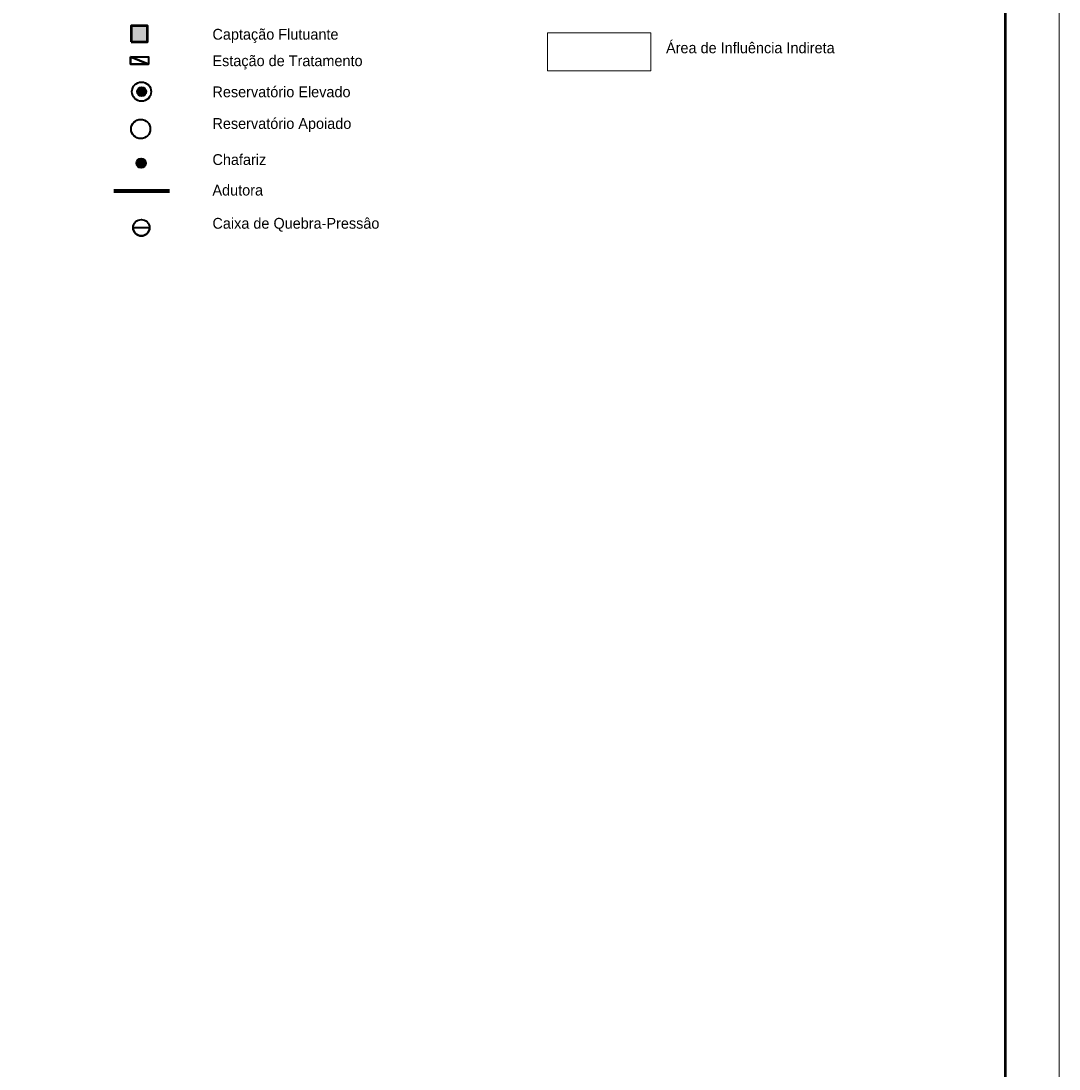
# Model space of a CAD drawing. Extents: x 553962 to 842807, y 8883888 to 9032388.
# Drawn here: x 794746 to 842807, y 8932432 to 8980977 of the extents above; entities that cross this region are included whole.
import ezdxf

# ---------------------------------------------------------------- set-up
doc = ezdxf.new("R2010")
doc.units = 0
doc.header["$LTSCALE"] = 200
doc.layers.add('3', color=7, linetype='Continuous', lineweight=13)
doc.layers.add('5', color=7, linetype='Continuous', lineweight=25)

msp = doc.modelspace()

# ---------------------------------------------------------------- hatches: boundary and pattern name
at = {"layer": '5'}
for points in [[(799854, 8980006.8), (800601.5, 8980006.8), (800601.5, 8980754.2), (799854, 8980754.2)], [(800541.1, 8977703.8, 1), (800120.3, 8977703.8, 1)], [(800526.2, 8974387.8, 1), (800088.6, 8974387.8, 1)]]:
    msp.add_hatch(color=256, dxfattribs=at).paths.add_polyline_path(points)

# ---------------------------------------------------------------- linework, layer by layer
at = {"layer": '3'}
msp.add_lwpolyline([(842807.3, 9032387.8), (842807.3, 8883887.8), (553961.7, 8883887.8), (553961.7, 9032387.8)], close=True, dxfattribs=at)
at = {"layer": '3', "lineweight": 53}
msp.add_lwpolyline([(840307.3, 9029887.8), (840307.3, 8886387.8), (560211.7, 8886387.8), (560211.7, 9029887.8)], close=True, dxfattribs=at)
at = {"layer": '5', "lineweight": 80}
msp.add_line((801623.5, 8973091), (799049.1, 8973091), dxfattribs=at)
at = {"layer": '5', "lineweight": 40}
msp.add_line((800698.5, 8971400.5), (799939.8, 8971400.5), dxfattribs=at)
at = {"layer": '5', "lineweight": 53}
msp.add_lwpolyline([(799854, 8980006.8), (800601.5, 8980006.8), (800601.5, 8980754.2), (799854, 8980754.2)], close=True, dxfattribs=at)
at = {"layer": '5', "lineweight": 13}
msp.add_lwpolyline([(819118.5, 8980428.4), (823907.3, 8980428.4), (823907.3, 8978661.4), (819118.5, 8978661.4)], close=True, dxfattribs=at)
at = {"layer": '5', "lineweight": 40}
msp.add_lwpolyline([(799817.4, 8979322.7), (800647.2, 8979322.6), (800647.2, 8978980.7), (799817.4, 8978980.8)], close=True, dxfattribs=at)
for points in [[(799817.4, 8979322.7), (800647.2, 8978980.7), (799817.4, 8979322.7)], [(799817.4, 8979322.7), (799817.4, 8978980.8), (800647.2, 8978980.7)]]:
    msp.add_lwpolyline(points, dxfattribs=at)
for centre, radius in [((800330.7, 8977703.8), 444.4), ((800330.7, 8977703.8), 210.4), ((800290.3, 8975971.2), 444.4), ((800307.4, 8974387.8), 218.8), ((800319.2, 8971400.5), 379.4)]:
    msp.add_circle(centre, radius, dxfattribs=at)
msp.add_arc((800319.2, 8971400.5), 379.4, 180, 0, dxfattribs=at)

# ---------------------------------------------------------------- texts
at = {"layer": '5'}
for s, p in [('Captação Flutuante', (803611.3, 8980110.5)), ('Área de Influência Indireta', (824612.1, 8979482.4)), ('Estação de Tratamento', (803611.3, 8978883.9)), ('Reservatório Elevado', (803611.3, 8977443.1)), ('Reservatório Apoiado', (803611.3, 8975978.1)), ('Chafariz', (803611.3, 8974307.5)), ('Adutora', (803611.3, 8972891.8)), ('Caixa de Quebra-Pressâo', (803611.3, 8971354.2))]:
    msp.add_text(s, height=500, dxfattribs=at).set_placement(p)

doc.saveas('drawing.dxf')
